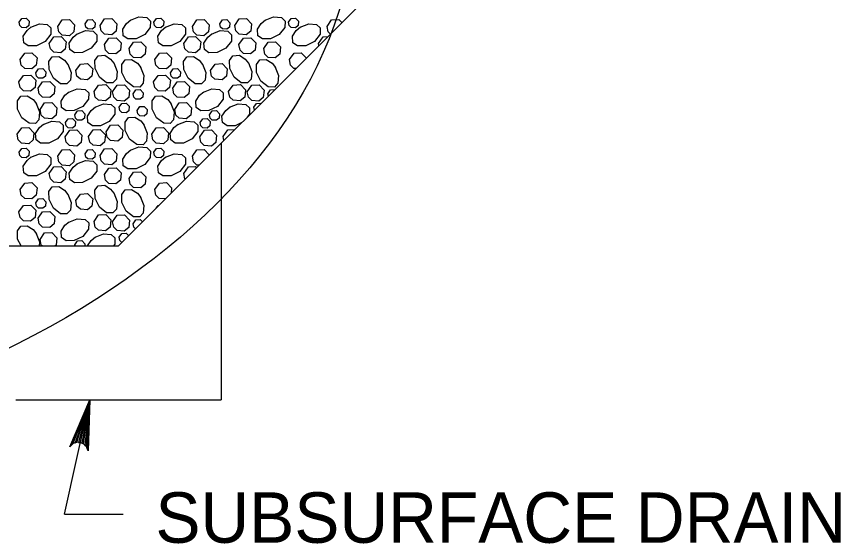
# Model space of a CAD drawing. Extents: x 636530 to 644067, y 294168 to 299122.
# Drawn here: x 640293.85 to 640342.79, y 294239.47 to 294270.8 of the extents above; entities that cross this region are included whole.
import ezdxf

# ---------------------------------------------------------------- set-up
doc = ezdxf.new("R2010")
doc.units = 0
doc.layers.add('1', color=7, linetype='Continuous')

msp = doc.modelspace()

# ---------------------------------------------------------------- linework, layer by layer
at = {"layer": '1'}
for p, q in [((640299.902, 294257.162), (640322.254, 294279.514)), ((640305.998, 294263.258), (640305.998, 294248.018)), ((640222.838, 294257.162), (640299.902, 294257.162)), ((640293.806, 294248.018), (640305.998, 294248.018)), ((640296.702, 294241.22), (640298.2, 294248.018)), ((640296.702, 294241.22), (640300.175, 294241.22))]:
    msp.add_line(p, q, dxfattribs=at)
for points in [[(640294.009, 294270.455), (640294.171, 294270.684), (640294.428, 294270.699), (640294.607, 294270.513), (640294.582, 294270.253), (640294.422, 294270.121), (640294.168, 294270.139), (640294.048, 294270.255), (640294.01, 294270.455)], [(640296.299, 294270.209), (640296.568, 294270.592), (640296.998, 294270.616), (640297.296, 294270.307), (640297.253, 294269.873), (640296.988, 294269.652), (640296.564, 294269.683), (640296.364, 294269.877), (640296.3, 294270.209)], [(640297.931, 294270.366), (640298.092, 294270.596), (640298.35, 294270.611), (640298.529, 294270.425), (640298.503, 294270.165), (640298.344, 294270.032), (640298.09, 294270.051), (640297.97, 294270.167), (640297.931, 294270.366)], [(640298.812, 294270.267), (640299.081, 294270.65), (640299.511, 294270.674), (640299.809, 294270.365), (640299.766, 294269.931), (640299.501, 294269.711), (640299.077, 294269.741), (640298.877, 294269.935), (640298.813, 294270.267)], [(640300.617, 294270.573), (640301.12, 294270.772), (640301.582, 294270.733), (640301.802, 294270.524), (640301.795, 294270.149), (640301.461, 294269.723), (640300.946, 294269.465), (640300.461, 294269.457), (640300.187, 294269.651), (640300.161, 294270.037), (640300.383, 294270.383), (640300.637, 294270.586)], [(640302.005, 294270.455), (640302.166, 294270.684), (640302.424, 294270.699), (640302.603, 294270.513), (640302.577, 294270.253), (640302.418, 294270.121), (640302.163, 294270.139), (640302.044, 294270.255), (640302.005, 294270.455)], [(640304.295, 294270.209), (640304.564, 294270.592), (640304.993, 294270.616), (640305.292, 294270.307), (640305.248, 294269.873), (640304.983, 294269.652), (640304.559, 294269.683), (640304.36, 294269.877), (640304.295, 294270.209)], [(640305.926, 294270.366), (640306.088, 294270.596), (640306.345, 294270.611), (640306.525, 294270.425), (640306.499, 294270.165), (640306.34, 294270.032), (640306.085, 294270.051), (640305.965, 294270.167), (640305.927, 294270.366)], [(640306.808, 294270.267), (640307.077, 294270.65), (640307.506, 294270.674), (640307.804, 294270.365), (640307.761, 294269.931), (640307.496, 294269.711), (640307.072, 294269.741), (640306.873, 294269.935), (640306.808, 294270.267)], [(640308.612, 294270.573), (640309.115, 294270.772), (640309.577, 294270.733), (640309.797, 294270.524), (640309.79, 294270.149), (640309.457, 294269.723), (640308.942, 294269.465), (640308.456, 294269.457), (640308.183, 294269.651), (640308.157, 294270.037), (640308.379, 294270.383), (640308.633, 294270.586)], [(640310, 294270.455), (640310.162, 294270.684), (640310.419, 294270.699), (640310.598, 294270.513), (640310.572, 294270.253), (640310.413, 294270.121), (640310.159, 294270.139), (640310.039, 294270.255), (640310, 294270.455)], [(640312.29, 294270.209), (640312.559, 294270.592), (640312.988, 294270.616), (640313.169, 294270.429)], [(640294.706, 294270.16), (640295.209, 294270.359), (640295.671, 294270.32), (640295.891, 294270.111), (640295.884, 294269.736), (640295.551, 294269.31), (640295.036, 294269.052), (640294.55, 294269.044), (640294.277, 294269.238), (640294.251, 294269.624), (640294.473, 294269.97), (640294.727, 294270.173)], [(640302.702, 294270.16), (640303.205, 294270.359), (640303.667, 294270.32), (640303.886, 294270.111), (640303.879, 294269.736), (640303.546, 294269.31), (640303.031, 294269.052), (640302.545, 294269.044), (640302.272, 294269.238), (640302.246, 294269.624), (640302.468, 294269.97), (640302.722, 294270.173)], [(640310.697, 294270.16), (640311.2, 294270.359), (640311.662, 294270.32), (640311.882, 294270.111), (640311.875, 294269.736), (640311.541, 294269.31), (640311.026, 294269.052), (640310.541, 294269.044), (640310.268, 294269.238), (640310.242, 294269.624), (640310.463, 294269.97), (640310.717, 294270.173)], [(640312.488, 294269.748), (640312.355, 294269.877), (640312.29, 294270.209)], [(640297.439, 294269.753), (640297.942, 294269.953), (640298.404, 294269.913), (640298.624, 294269.704), (640298.617, 294269.329), (640298.284, 294268.903), (640297.768, 294268.645), (640297.283, 294268.637), (640297.01, 294268.831), (640296.984, 294269.218), (640297.206, 294269.564), (640297.46, 294269.766)], [(640305.435, 294269.753), (640305.938, 294269.953), (640306.4, 294269.913), (640306.619, 294269.704), (640306.612, 294269.329), (640306.279, 294268.903), (640305.764, 294268.645), (640305.278, 294268.637), (640305.005, 294268.831), (640304.979, 294269.218), (640305.201, 294269.564), (640305.455, 294269.766)], [(640295.793, 294269.197), (640296.062, 294269.58), (640296.492, 294269.604), (640296.79, 294269.295), (640296.747, 294268.861), (640296.482, 294268.64), (640296.058, 294268.671), (640295.858, 294268.865), (640295.794, 294269.197)], [(640299.065, 294269.122), (640299.334, 294269.505), (640299.764, 294269.529), (640300.062, 294269.22), (640300.019, 294268.786), (640299.754, 294268.565), (640299.33, 294268.596), (640299.13, 294268.789), (640299.066, 294269.122)], [(640300.536, 294268.888), (640300.804, 294269.27), (640301.234, 294269.295), (640301.532, 294268.985), (640301.489, 294268.552), (640301.224, 294268.331), (640300.8, 294268.362), (640300.601, 294268.555), (640300.536, 294268.888)], [(640303.789, 294269.197), (640304.058, 294269.58), (640304.487, 294269.604), (640304.786, 294269.295), (640304.742, 294268.861), (640304.477, 294268.64), (640304.053, 294268.671), (640303.854, 294268.865), (640303.789, 294269.197)], [(640307.061, 294269.122), (640307.33, 294269.505), (640307.759, 294269.529), (640308.057, 294269.22), (640308.014, 294268.786), (640307.749, 294268.565), (640307.325, 294268.596), (640307.126, 294268.789), (640307.061, 294269.122)], [(640308.531, 294268.888), (640308.8, 294269.27), (640309.229, 294269.295), (640309.528, 294268.985), (640309.484, 294268.552), (640309.219, 294268.331), (640308.795, 294268.362), (640308.596, 294268.555), (640308.531, 294268.888)], [(640311.784, 294269.197), (640312.053, 294269.58), (640312.336, 294269.596)], [(640311.809, 294269.069), (640311.784, 294269.197)], [(640294.069, 294268.237), (640294.338, 294268.62), (640294.767, 294268.644), (640295.066, 294268.335), (640295.023, 294267.901), (640294.757, 294267.681), (640294.333, 294267.711), (640294.134, 294267.905), (640294.069, 294268.237)], [(640302.064, 294268.237), (640302.333, 294268.62), (640302.763, 294268.644), (640303.061, 294268.335), (640303.018, 294267.901), (640302.753, 294267.681), (640302.329, 294267.711), (640302.129, 294267.905), (640302.065, 294268.237)], [(640310.06, 294268.237), (640310.329, 294268.62), (640310.758, 294268.644), (640311.057, 294268.335), (640311.055, 294268.315)], [(640296.892, 294267.967), (640297.091, 294267.464), (640297.051, 294267.002), (640296.843, 294266.782), (640296.468, 294266.789), (640296.042, 294267.123), (640295.784, 294267.638), (640295.775, 294268.123), (640295.97, 294268.397), (640296.356, 294268.422), (640296.702, 294268.201), (640296.905, 294267.947)], [(640299.625, 294268.032), (640299.824, 294267.529), (640299.784, 294267.067), (640299.576, 294266.847), (640299.201, 294266.854), (640298.775, 294267.188), (640298.517, 294267.703), (640298.508, 294268.188), (640298.703, 294268.462), (640299.089, 294268.488), (640299.435, 294268.266), (640299.638, 294268.012)], [(640301.219, 294267.788), (640301.419, 294267.285), (640301.379, 294266.823), (640301.17, 294266.603), (640300.795, 294266.61), (640300.369, 294266.944), (640300.111, 294267.459), (640300.103, 294267.944), (640300.297, 294268.218), (640300.684, 294268.244), (640301.03, 294268.022), (640301.232, 294267.768)], [(640304.887, 294267.967), (640305.087, 294267.464), (640305.047, 294267.002), (640304.838, 294266.782), (640304.463, 294266.789), (640304.037, 294267.123), (640303.779, 294267.638), (640303.771, 294268.123), (640303.965, 294268.397), (640304.352, 294268.422), (640304.698, 294268.201), (640304.9, 294267.947)], [(640307.62, 294268.032), (640307.82, 294267.529), (640307.78, 294267.067), (640307.571, 294266.847), (640307.196, 294266.854), (640306.77, 294267.188), (640306.512, 294267.703), (640306.504, 294268.188), (640306.698, 294268.462), (640307.085, 294268.488), (640307.431, 294268.266), (640307.633, 294268.012)], [(640309.215, 294267.788), (640309.414, 294267.285), (640309.374, 294266.823), (640309.165, 294266.603), (640308.79, 294266.61), (640308.364, 294266.944), (640308.107, 294267.459), (640308.098, 294267.944), (640308.292, 294268.218), (640308.679, 294268.244), (640309.025, 294268.022), (640309.228, 294267.768)], [(640310.443, 294267.703), (640310.324, 294267.711), (640310.125, 294267.905), (640310.06, 294268.237)], [(640294.993, 294267.453), (640295.154, 294267.683), (640295.412, 294267.698), (640295.591, 294267.512), (640295.565, 294267.252), (640295.406, 294267.119), (640295.152, 294267.138), (640295.032, 294267.254), (640294.993, 294267.453)], [(640297.375, 294267.587), (640297.644, 294267.969), (640298.073, 294267.994), (640298.372, 294267.684), (640298.329, 294267.251), (640298.063, 294267.03), (640297.639, 294267.061), (640297.44, 294267.254), (640297.375, 294267.587)], [(640302.988, 294267.453), (640303.15, 294267.683), (640303.407, 294267.698), (640303.586, 294267.512), (640303.561, 294267.252), (640303.401, 294267.119), (640303.147, 294267.138), (640303.027, 294267.254), (640302.989, 294267.453)], [(640305.37, 294267.587), (640305.639, 294267.969), (640306.069, 294267.994), (640306.367, 294267.684), (640306.324, 294267.251), (640306.059, 294267.03), (640305.635, 294267.061), (640305.435, 294267.254), (640305.371, 294267.587)], [(640293.994, 294266.909), (640294.263, 294267.291), (640294.692, 294267.316), (640294.99, 294267.007), (640294.947, 294266.573), (640294.682, 294266.352), (640294.258, 294266.383), (640294.059, 294266.576), (640293.994, 294266.909)], [(640301.989, 294266.909), (640302.258, 294267.291), (640302.687, 294267.316), (640302.986, 294267.007), (640302.943, 294266.573), (640302.677, 294266.352), (640302.253, 294266.383), (640302.054, 294266.576), (640301.989, 294266.909)], [(640295.13, 294266.529), (640295.399, 294266.912), (640295.828, 294266.936), (640296.127, 294266.627), (640296.084, 294266.193), (640295.818, 294265.972), (640295.394, 294266.003), (640295.195, 294266.197), (640295.13, 294266.529)], [(640298.451, 294266.34), (640298.72, 294266.722), (640299.149, 294266.747), (640299.448, 294266.437), (640299.405, 294266.004), (640299.139, 294265.783), (640298.716, 294265.814), (640298.516, 294266.007), (640298.451, 294266.339)], [(640299.557, 294266.323), (640299.826, 294266.706), (640300.256, 294266.73), (640300.554, 294266.421), (640300.511, 294265.987), (640300.246, 294265.767), (640299.822, 294265.797), (640299.622, 294265.991), (640299.558, 294266.323)], [(640303.125, 294266.529), (640303.394, 294266.912), (640303.824, 294266.936), (640304.122, 294266.627), (640304.079, 294266.193), (640303.814, 294265.972), (640303.39, 294266.003), (640303.19, 294266.197), (640303.126, 294266.529)], [(640306.447, 294266.34), (640306.715, 294266.722), (640307.145, 294266.747), (640307.443, 294266.437), (640307.4, 294266.004), (640307.135, 294265.783), (640306.711, 294265.814), (640306.512, 294266.007), (640306.447, 294266.339)], [(640307.553, 294266.323), (640307.822, 294266.706), (640308.251, 294266.73), (640308.55, 294266.421), (640308.506, 294265.987), (640308.241, 294265.767), (640307.817, 294265.797), (640307.618, 294265.991), (640307.553, 294266.323)], [(640296.951, 294266.305), (640297.454, 294266.504), (640297.916, 294266.464), (640298.136, 294266.255), (640298.129, 294265.88), (640297.796, 294265.454), (640297.28, 294265.197), (640296.795, 294265.188), (640296.522, 294265.382), (640296.496, 294265.769), (640296.718, 294266.115), (640296.971, 294266.317)], [(640300.781, 294266.205), (640300.942, 294266.435), (640301.2, 294266.449), (640301.379, 294266.264), (640301.353, 294266.004), (640301.194, 294265.871), (640300.94, 294265.89), (640300.82, 294266.006), (640300.781, 294266.205)], [(640304.947, 294266.305), (640305.45, 294266.504), (640305.912, 294266.464), (640306.131, 294266.255), (640306.124, 294265.88), (640305.791, 294265.454), (640305.276, 294265.197), (640304.79, 294265.188), (640304.517, 294265.382), (640304.491, 294265.769), (640304.713, 294266.115), (640304.967, 294266.317)], [(640308.776, 294266.205), (640308.938, 294266.435), (640309.189, 294266.449)], [(640308.804, 294266.064), (640308.776, 294266.205)], [(640295.021, 294265.625), (640295.221, 294265.122), (640295.181, 294264.659), (640294.972, 294264.44), (640294.597, 294264.447), (640294.171, 294264.78), (640293.913, 294265.295), (640293.905, 294265.781), (640294.099, 294266.054), (640294.486, 294266.08), (640294.831, 294265.858), (640295.034, 294265.604)], [(640303.016, 294265.625), (640303.216, 294265.122), (640303.176, 294264.659), (640302.967, 294264.44), (640302.592, 294264.447), (640302.166, 294264.78), (640301.909, 294265.295), (640301.9, 294265.781), (640302.094, 294266.054), (640302.481, 294266.08), (640302.827, 294265.858), (640303.029, 294265.604)], [(640295.25, 294265.271), (640295.519, 294265.653), (640295.948, 294265.678), (640296.246, 294265.368), (640296.203, 294264.935), (640295.938, 294264.714), (640295.514, 294264.745), (640295.315, 294264.938), (640295.25, 294265.271)], [(640298.512, 294265.406), (640299.015, 294265.605), (640299.477, 294265.565), (640299.697, 294265.357), (640299.69, 294264.982), (640299.356, 294264.555), (640298.841, 294264.298), (640298.356, 294264.289), (640298.082, 294264.484), (640298.057, 294264.87), (640298.278, 294265.216), (640298.532, 294265.419)], [(640299.949, 294265.398), (640300.11, 294265.628), (640300.368, 294265.642), (640300.547, 294265.457), (640300.521, 294265.196), (640300.362, 294265.064), (640300.107, 294265.083), (640299.988, 294265.199), (640299.949, 294265.398)], [(640301.008, 294265.209), (640301.169, 294265.438), (640301.427, 294265.453), (640301.606, 294265.267), (640301.58, 294265.007), (640301.421, 294264.875), (640301.167, 294264.893), (640301.047, 294265.009), (640301.008, 294265.209)], [(640303.245, 294265.271), (640303.514, 294265.653), (640303.943, 294265.678), (640304.242, 294265.368), (640304.199, 294264.935), (640303.933, 294264.714), (640303.509, 294264.745), (640303.31, 294264.938), (640303.245, 294265.271)], [(640307.239, 294264.499), (640306.837, 294264.298), (640306.351, 294264.289), (640306.078, 294264.484), (640306.052, 294264.87), (640306.274, 294265.216), (640306.528, 294265.419)], [(640306.507, 294265.406), (640307.01, 294265.605), (640307.472, 294265.565), (640307.692, 294265.357), (640307.685, 294264.982), (640307.554, 294264.815)], [(640307.944, 294265.398), (640308.105, 294265.628), (640308.363, 294265.642), (640308.373, 294265.633)], [(640307.976, 294265.236), (640307.944, 294265.398)], [(640296.758, 294264.49), (640296.92, 294264.72), (640297.177, 294264.734), (640297.356, 294264.549), (640297.331, 294264.289), (640297.171, 294264.156), (640296.917, 294264.175), (640296.797, 294264.291), (640296.759, 294264.49)], [(640297.313, 294264.957), (640297.475, 294265.186), (640297.732, 294265.201), (640297.911, 294265.015), (640297.885, 294264.755), (640297.726, 294264.623), (640297.472, 294264.641), (640297.352, 294264.757), (640297.313, 294264.957)], [(640301.414, 294264.356), (640301.614, 294263.853), (640301.574, 294263.39), (640301.365, 294263.171), (640300.99, 294263.178), (640300.564, 294263.511), (640300.306, 294264.026), (640300.298, 294264.512), (640300.492, 294264.785), (640300.879, 294264.811), (640301.225, 294264.589), (640301.427, 294264.335)], [(640304.754, 294264.49), (640304.915, 294264.72), (640305.173, 294264.734), (640305.352, 294264.549), (640305.326, 294264.289), (640305.167, 294264.156), (640304.912, 294264.175), (640304.793, 294264.291), (640304.754, 294264.49)], [(640305.309, 294264.957), (640305.47, 294265.186), (640305.728, 294265.201), (640305.907, 294265.015), (640305.881, 294264.755), (640305.722, 294264.623), (640305.467, 294264.641), (640305.348, 294264.757), (640305.309, 294264.957)], [(640295.438, 294264.381), (640295.941, 294264.581), (640296.403, 294264.541), (640296.622, 294264.332), (640296.615, 294263.957), (640296.282, 294263.531), (640295.767, 294263.273), (640295.281, 294263.265), (640295.008, 294263.459), (640294.982, 294263.846), (640295.204, 294264.191), (640295.458, 294264.394)], [(640299.171, 294263.946), (640299.44, 294264.328), (640299.869, 294264.353), (640300.168, 294264.043), (640300.124, 294263.61), (640299.859, 294263.389), (640299.435, 294263.42), (640299.236, 294263.613), (640299.171, 294263.946)], [(640303.433, 294264.381), (640303.936, 294264.581), (640304.398, 294264.541), (640304.618, 294264.332), (640304.611, 294263.957), (640304.277, 294263.531), (640303.762, 294263.273), (640303.277, 294263.265), (640303.004, 294263.459), (640302.978, 294263.846), (640303.199, 294264.191), (640303.453, 294264.394)], [(640293.887, 294263.791), (640294.156, 294264.174), (640294.585, 294264.198), (640294.884, 294263.889), (640294.84, 294263.455), (640294.575, 294263.235), (640294.151, 294263.265), (640293.952, 294263.459), (640293.887, 294263.791)], [(640296.74, 294263.65), (640297.009, 294264.032), (640297.439, 294264.057), (640297.737, 294263.747), (640297.694, 294263.313), (640297.429, 294263.093), (640297.005, 294263.124), (640296.805, 294263.317), (640296.741, 294263.649)], [(640298.128, 294263.665), (640298.397, 294264.048), (640298.826, 294264.072), (640299.125, 294263.763), (640299.081, 294263.329), (640298.816, 294263.109), (640298.392, 294263.139), (640298.193, 294263.333), (640298.128, 294263.665)], [(640301.882, 294263.791), (640302.151, 294264.174), (640302.581, 294264.198), (640302.879, 294263.889), (640302.836, 294263.455), (640302.571, 294263.235), (640302.147, 294263.265), (640301.947, 294263.459), (640301.883, 294263.791)], [(640304.736, 294263.65), (640305.005, 294264.032), (640305.434, 294264.057), (640305.733, 294263.747), (640305.689, 294263.313), (640305.424, 294263.093), (640305, 294263.124), (640304.801, 294263.317), (640304.736, 294263.649)], [(640306.123, 294263.665), (640306.392, 294264.048), (640306.812, 294264.072)], [(640306.169, 294263.43), (640306.124, 294263.665)], [(640294.009, 294262.729), (640294.171, 294262.958), (640294.428, 294262.973), (640294.607, 294262.787), (640294.582, 294262.527), (640294.422, 294262.395), (640294.168, 294262.413), (640294.048, 294262.529), (640294.01, 294262.729)], [(640296.299, 294262.483), (640296.568, 294262.866), (640296.998, 294262.89), (640297.296, 294262.581), (640297.253, 294262.147), (640296.988, 294261.927), (640296.564, 294261.957), (640296.364, 294262.151), (640296.3, 294262.483)], [(640297.931, 294262.641), (640298.092, 294262.87), (640298.35, 294262.885), (640298.529, 294262.699), (640298.503, 294262.439), (640298.344, 294262.307), (640298.09, 294262.325), (640297.97, 294262.441), (640297.931, 294262.64)], [(640298.812, 294262.541), (640299.081, 294262.924), (640299.511, 294262.948), (640299.809, 294262.639), (640299.766, 294262.205), (640299.501, 294261.985), (640299.077, 294262.015), (640298.877, 294262.209), (640298.813, 294262.541)], [(640300.617, 294262.847), (640301.12, 294263.047), (640301.582, 294263.007), (640301.802, 294262.798), (640301.795, 294262.423), (640301.461, 294261.997), (640300.946, 294261.739), (640300.461, 294261.731), (640300.187, 294261.925), (640300.161, 294262.312), (640300.383, 294262.658), (640300.637, 294262.86)], [(640302.005, 294262.729), (640302.166, 294262.958), (640302.424, 294262.973), (640302.603, 294262.787), (640302.577, 294262.527), (640302.418, 294262.395), (640302.163, 294262.413), (640302.044, 294262.529), (640302.005, 294262.729)], [(640304.295, 294262.483), (640304.564, 294262.866), (640304.993, 294262.89), (640305.292, 294262.581), (640305.288, 294262.548)], [(640294.706, 294262.434), (640295.209, 294262.634), (640295.671, 294262.594), (640295.891, 294262.385), (640295.884, 294262.01), (640295.551, 294261.584), (640295.036, 294261.326), (640294.55, 294261.318), (640294.277, 294261.512), (640294.251, 294261.899), (640294.473, 294262.245), (640294.727, 294262.447)], [(640302.702, 294262.434), (640303.205, 294262.634), (640303.667, 294262.594), (640303.886, 294262.385), (640303.879, 294262.01), (640303.546, 294261.584), (640303.031, 294261.326), (640302.545, 294261.318), (640302.272, 294261.512), (640302.246, 294261.899), (640302.468, 294262.245), (640302.722, 294262.447)], [(640304.688, 294261.948), (640304.559, 294261.957), (640304.36, 294262.151), (640304.295, 294262.483)], [(640295.793, 294261.471), (640296.062, 294261.854), (640296.492, 294261.878), (640296.79, 294261.569), (640296.747, 294261.135), (640296.482, 294260.915), (640296.058, 294260.945), (640295.858, 294261.139), (640295.794, 294261.471)], [(640297.439, 294262.028), (640297.942, 294262.227), (640298.404, 294262.187), (640298.624, 294261.978), (640298.617, 294261.603), (640298.284, 294261.177), (640297.768, 294260.92), (640297.283, 294260.911), (640297.01, 294261.105), (640296.984, 294261.492), (640297.206, 294261.838), (640297.46, 294262.04)], [(640299.065, 294261.396), (640299.334, 294261.779), (640299.764, 294261.803), (640300.062, 294261.494), (640300.019, 294261.06), (640299.754, 294260.84), (640299.33, 294260.87), (640299.13, 294261.064), (640299.066, 294261.396)], [(640303.789, 294261.471), (640304.058, 294261.854), (640304.487, 294261.878), (640304.552, 294261.812)], [(640300.536, 294261.162), (640300.804, 294261.544), (640301.234, 294261.569), (640301.532, 294261.26), (640301.489, 294260.826), (640301.224, 294260.605), (640300.8, 294260.636), (640300.601, 294260.829), (640300.536, 294261.162)], [(640303.867, 294261.127), (640303.854, 294261.139), (640303.789, 294261.471)], [(640294.069, 294260.511), (640294.338, 294260.894), (640294.767, 294260.918), (640295.066, 294260.609), (640295.023, 294260.175), (640294.757, 294259.955), (640294.333, 294259.985), (640294.134, 294260.179), (640294.069, 294260.511)], [(640302.064, 294260.511), (640302.333, 294260.894), (640302.763, 294260.918), (640303.061, 294260.609), (640303.029, 294260.289)], [(640296.892, 294260.241), (640297.091, 294259.738), (640297.051, 294259.276), (640296.843, 294259.056), (640296.468, 294259.064), (640296.042, 294259.397), (640295.784, 294259.912), (640295.775, 294260.398), (640295.97, 294260.671), (640296.356, 294260.697), (640296.702, 294260.475), (640296.905, 294260.221)], [(640299.625, 294260.306), (640299.824, 294259.803), (640299.784, 294259.341), (640299.576, 294259.122), (640299.201, 294259.129), (640298.775, 294259.462), (640298.517, 294259.977), (640298.508, 294260.463), (640298.703, 294260.736), (640299.089, 294260.762), (640299.435, 294260.54), (640299.638, 294260.286)], [(640301.219, 294260.062), (640301.419, 294259.559), (640301.379, 294259.097), (640301.17, 294258.878), (640300.795, 294258.885), (640300.369, 294259.218), (640300.111, 294259.733), (640300.103, 294260.219), (640300.297, 294260.492), (640300.684, 294260.518), (640301.03, 294260.296), (640301.232, 294260.042)], [(640302.699, 294259.959), (640302.329, 294259.985), (640302.129, 294260.179), (640302.065, 294260.511)], [(640294.993, 294259.728), (640295.154, 294259.957), (640295.412, 294259.972), (640295.591, 294259.786), (640295.565, 294259.526), (640295.406, 294259.394), (640295.152, 294259.412), (640295.032, 294259.528), (640294.993, 294259.728)], [(640297.375, 294259.861), (640297.644, 294260.243), (640298.073, 294260.268), (640298.372, 294259.958), (640298.329, 294259.525), (640298.063, 294259.304), (640297.639, 294259.335), (640297.44, 294259.528), (640297.375, 294259.861)], [(640293.994, 294259.183), (640294.263, 294259.566), (640294.692, 294259.59), (640294.99, 294259.281), (640294.947, 294258.847), (640294.682, 294258.626), (640294.258, 294258.657), (640294.059, 294258.851), (640293.994, 294259.183)], [(640302.145, 294259.405), (640302.258, 294259.566), (640302.309, 294259.569)], [(640295.13, 294258.803), (640295.399, 294259.186), (640295.828, 294259.21), (640296.127, 294258.901), (640296.084, 294258.467), (640295.818, 294258.247), (640295.394, 294258.277), (640295.195, 294258.471), (640295.13, 294258.803)], [(640298.451, 294258.614), (640298.72, 294258.996), (640299.149, 294259.021), (640299.448, 294258.711), (640299.405, 294258.278), (640299.139, 294258.057), (640298.716, 294258.088), (640298.516, 294258.281), (640298.451, 294258.614)], [(640299.557, 294258.597), (640299.826, 294258.98), (640300.256, 294259.005), (640300.554, 294258.695), (640300.511, 294258.261), (640300.246, 294258.041), (640299.822, 294258.072), (640299.622, 294258.265), (640299.558, 294258.597)], [(640296.951, 294258.579), (640297.454, 294258.778), (640297.916, 294258.738), (640298.136, 294258.529), (640298.129, 294258.154), (640297.796, 294257.728), (640297.28, 294257.471), (640296.795, 294257.462), (640296.522, 294257.656), (640296.496, 294258.043), (640296.718, 294258.389), (640296.971, 294258.592)], [(640300.781, 294258.479), (640300.942, 294258.709), (640301.2, 294258.724), (640301.329, 294258.589)], [(640300.921, 294258.181), (640300.82, 294258.28), (640300.781, 294258.479)], [(640294.117, 294257.162), (640293.913, 294257.569), (640293.905, 294258.055), (640294.099, 294258.328), (640294.486, 294258.354), (640294.831, 294258.132), (640295.034, 294257.878)], [(640295.021, 294257.899), (640295.221, 294257.396), (640295.2, 294257.162)], [(640295.25, 294257.545), (640295.519, 294257.927), (640295.948, 294257.952), (640296.246, 294257.642), (640296.203, 294257.209), (640296.147, 294257.162)], [(640298.512, 294257.68), (640299.015, 294257.88), (640299.477, 294257.84), (640299.697, 294257.631), (640299.69, 294257.256), (640299.617, 294257.162)], [(640299.949, 294257.672), (640300.11, 294257.902), (640300.368, 294257.917), (640300.509, 294257.769)], [(640295.366, 294257.162), (640295.315, 294257.212), (640295.25, 294257.545)], [(640297.313, 294257.231), (640297.475, 294257.461), (640297.732, 294257.475), (640297.911, 294257.29), (640297.899, 294257.162)], [(640298.068, 294257.162), (640298.278, 294257.49), (640298.532, 294257.693)], [(640300.102, 294257.362), (640299.988, 294257.473), (640299.949, 294257.672)], [(640297.327, 294257.162), (640297.313, 294257.231)], [(640298.2, 294248.018), (640298.104, 294244.985), (640298.051, 294245.115), (640297.998, 294245.244), (640297.913, 294245.323), (640297.828, 294245.403), (640297.734, 294245.441), (640297.64, 294245.479), (640297.539, 294245.484), (640297.438, 294245.489), (640297.327, 294245.452), (640297.217, 294245.416), (640297.114, 294245.321), (640297.012, 294245.226), (640298.2, 294248.018), (640297.114, 294245.321), (640297.217, 294245.416), (640298.2, 294248.018), (640297.327, 294245.452), (640297.438, 294245.489), (640298.2, 294248.018), (640297.539, 294245.484), (640297.64, 294245.479), (640298.2, 294248.018), (640297.734, 294245.441), (640297.828, 294245.403), (640298.2, 294248.018), (640297.913, 294245.323), (640297.998, 294245.244), (640298.2, 294248.018), (640298.051, 294245.115)]]:
    msp.add_lwpolyline(points, dxfattribs=at)
msp.add_ellipse((640261.287, 294277.911), major_axis=(-52.785, 0), ratio=0.640369, dxfattribs=at)

# ---------------------------------------------------------------- texts
msp.add_text('SUBSURFACE DRAIN', height=3, dxfattribs=at).set_placement((640302.099, 294239.513))

doc.saveas('drawing.dxf')
